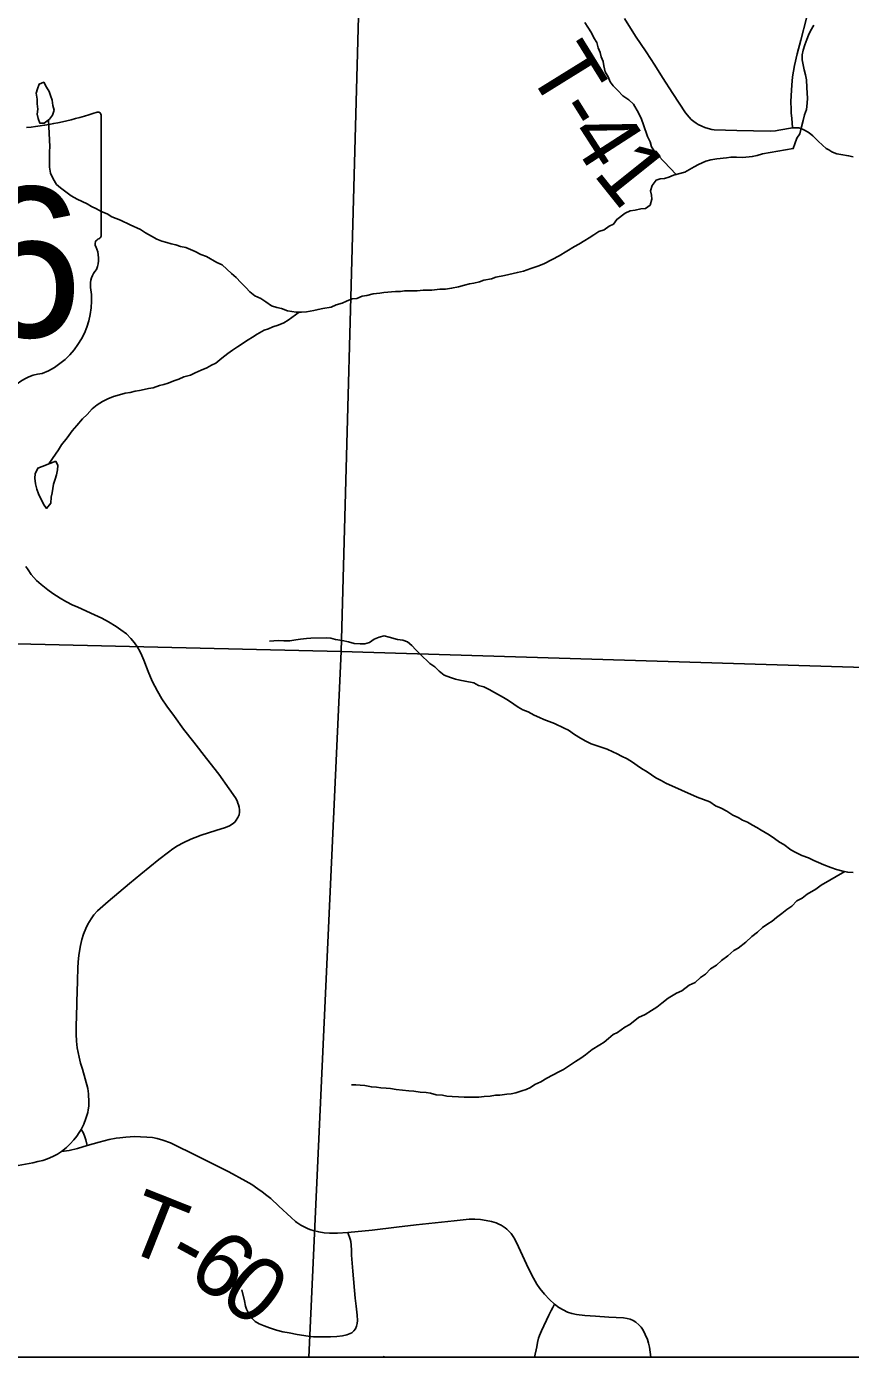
# Model space of a CAD drawing. Extents: x -3.3 to 34, y 0 to 56.8.
# Drawn here: x -1.696 to -0.972, y 28.077 to 29.247 of the extents above; entities that cross this region are included whole.
import ezdxf

# ---------------------------------------------------------------- set-up
doc = ezdxf.new("R2010")
doc.units = 0
for name, color, linetype in [('GM_X_City_Street', 7, 'Continuous'), ('GM_X_Corporation', 7, 'Continuous'), ('GM_X_State_Route', 7, 'Continuous'), ('GM_X_State_Shield', 7, 'Continuous'), ('GM_X_Township_Road', 7, 'Continuous'), ('GM_X_Township_Road_Text', 7, 'Continuous'), ('GT_Project_Soil_Layers', 7, 'Continuous'), ('SH_Data', 7, 'Continuous'), ('SH_Text', 7, 'Continuous')]:
    doc.layers.add(name, color=color, linetype=linetype)

msp = doc.modelspace()

# ---------------------------------------------------------------- linework, layer by layer
at = {"layer": 'GM_X_City_Street'}
for points in [[(-1.4072, 28.1292), (-1.4091, 28.1527), (-1.4103, 28.167), (-1.4105, 28.1714), (-1.4107, 28.1757), (-1.411, 28.1788), (-1.4115, 28.1811), (-1.4136, 28.1867)], [(-1.4485, 28.0957), (-1.4437, 28.0952), (-1.4365, 28.095), (-1.4289, 28.0951), (-1.4232, 28.0955), (-1.4183, 28.0961), (-1.4144, 28.0969), (-1.4116, 28.0979), (-1.4101, 28.0987), (-1.4083, 28.1003), (-1.4069, 28.1021), (-1.4059, 28.1044), (-1.4053, 28.1068), (-1.4051, 28.1095), (-1.4054, 28.1143), (-1.4063, 28.1222), (-1.4072, 28.1292)], [(-1.232, 28.1237), (-1.2335, 28.121), (-1.235, 28.1182), (-1.2368, 28.1143), (-1.2434, 28.1003), (-1.2451, 28.0963), (-1.2459, 28.0938), (-1.2468, 28.0902), (-1.2476, 28.0863), (-1.2494, 28.0771)]]:
    msp.add_lwpolyline(points, dxfattribs=at)
at = {"layer": 'GM_X_Corporation'}
msp.add_lwpolyline([(-3.3039, 33.7379), (-3.3039, 28.0771), (1.5699, 28.0771), (1.5942, 28.7382), (1.6459, 29.8169), (1.6538, 30.0279), (1.685, 30.798), (1.6882, 30.9891), (1.6883, 30.9953), (1.6885, 31.0075), (1.698, 31.5661), (1.7459, 32.363)], dxfattribs=at)
for points in [[(-1.3918, 29.7067), (-1.4193, 28.6974), (-2.4361, 28.7214), (-2.4143, 29.7325)], [(-1.3918, 29.7067), (-0.3862, 29.675), (-0.4137, 28.6668), (-1.4193, 28.6974)], [(-2.4442, 28.0771), (-1.4478, 28.0771), (-1.4193, 28.6974), (-2.4361, 28.7214)], [(-1.4478, 28.0771), (-0.4384, 28.0771), (-0.4137, 28.6668), (-1.4193, 28.6974)]]:
    msp.add_lwpolyline(points, close=True, dxfattribs=at)
at = {"layer": 'GM_X_State_Route'}
for points in [[(-1.6653, 28.258), (-1.6609, 28.2616), (-1.6577, 28.2647), (-1.6543, 28.2683), (-1.6519, 28.2714), (-1.6497, 28.2746), (-1.648, 28.2774), (-1.6457, 28.282), (-1.6438, 28.2869), (-1.6422, 28.2922), (-1.6418, 28.2945), (-1.6413, 28.298), (-1.6411, 28.3014), (-1.6414, 28.3087), (-1.6422, 28.3134), (-1.6469, 28.3305), (-1.6485, 28.3357), (-1.6498, 28.341), (-1.6514, 28.3491), (-1.652, 28.355), (-1.6524, 28.3611), (-1.6523, 28.3701), (-1.6522, 28.3753), (-1.6518, 28.3896), (-1.6513, 28.4076), (-1.6509, 28.42), (-1.6504, 28.428), (-1.6498, 28.4324), (-1.6487, 28.439), (-1.6473, 28.4443), (-1.6459, 28.4489), (-1.6439, 28.4541), (-1.6421, 28.4578), (-1.6392, 28.4625), (-1.6367, 28.4659), (-1.6336, 28.4694), (-1.6243, 28.4776), (-1.6054, 28.4935), (-1.5955, 28.5017), (-1.5796, 28.5146), (-1.5713, 28.5211), (-1.5673, 28.524), (-1.5632, 28.5266), (-1.5582, 28.5294), (-1.5516, 28.5325), (-1.5478, 28.5341), (-1.5426, 28.5361), (-1.5297, 28.54), (-1.521, 28.5428), (-1.5177, 28.5443), (-1.5152, 28.5457), (-1.513, 28.5474), (-1.5116, 28.5492), (-1.5102, 28.5515), (-1.5092, 28.5538), (-1.5088, 28.5563), (-1.5089, 28.5584), (-1.5092, 28.5606), (-1.5097, 28.5627), (-1.5102, 28.5643), (-1.5109, 28.5662), (-1.5123, 28.5688), (-1.5178, 28.5768), (-1.5271, 28.5896), (-1.5377, 28.6034), (-1.549, 28.6177), (-1.5581, 28.6293), (-1.566, 28.6402), (-1.5728, 28.6495), (-1.5772, 28.656), (-1.581, 28.6627), (-1.5856, 28.6715), (-1.589, 28.6799), (-1.5928, 28.6898), (-1.5946, 28.694), (-1.5963, 28.6977), (-1.5985, 28.7014), (-1.6011, 28.7052), (-1.6042, 28.7088), (-1.6082, 28.7129), (-1.6131, 28.7166), (-1.6172, 28.7194), (-1.6241, 28.7236), (-1.6298, 28.7267), (-1.6394, 28.7312), (-1.6516, 28.7366), (-1.6552, 28.7383), (-1.6615, 28.7414), (-1.6664, 28.7443), (-1.6728, 28.7483), (-1.6773, 28.7516), (-1.683, 28.7563), (-1.6871, 28.76), (-1.6918, 28.7652), (-1.6946, 28.7692), (-1.6965, 28.7723)], [(-1.7561, 28.2285), (-1.7529, 28.2308), (-1.7493, 28.2329), (-1.7457, 28.2347), (-1.7412, 28.2367), (-1.7376, 28.2381), (-1.7331, 28.2394), (-1.7225, 28.242), (-1.7098, 28.2445), (-1.6904, 28.2481), (-1.686, 28.2491), (-1.6818, 28.2502), (-1.6775, 28.2517), (-1.6729, 28.2537), (-1.6689, 28.2558), (-1.6653, 28.258)]]:
    msp.add_lwpolyline(points, dxfattribs=at)
at = {"layer": 'GM_X_State_Shield'}
for p, q in [((-1.6305, 29.0635), (-1.6305, 29.1682)), ((-1.6305, 29.0636), (-1.6305, 29.0635))]:
    msp.add_line(p, q, dxfattribs=at)
for centre, radius, start, end in [((-1.7244, 29.4361), 0.2796, 275.8445, 288.9065), ((-1.6334, 29.1687), 0.00294, 351.8621, 97.738), ((-1.6312, 29.0558), 0.00454, 107.944, 210.337), ((-1.6336, 29.0631), 0.00314, 289.6038, 7.7341), ((-1.6601, 29.0426), 0.0273, 340.033, 23.6496), ((-1.62, 29.0197), 0.0198, 136.8065, 186.9296), ((-1.7087, 29.0064), 0.0699, 292.3089, 8.9858), ((-1.6793, 28.9035), 0.0383, 94.4031, 142.5768)]:
    msp.add_arc(centre, radius, start, end, dxfattribs=at)
at = {"layer": 'GM_X_Township_Road'}
for points in [[(-0.9695, 29.1323), (-0.9735, 29.1332), (-0.9802, 29.1343), (-0.9838, 29.135), (-0.9861, 29.1357), (-0.9882, 29.1367), (-0.9908, 29.1383), (-0.993, 29.1397), (-0.9965, 29.1425), (-1.0003, 29.1459), (-1.002, 29.1477), (-1.005, 29.1507), (-1.0082, 29.1534), (-1.0115, 29.1555), (-1.014, 29.1567), (-1.0171, 29.1576), (-1.0195, 29.1578), (-1.0227, 29.1577), (-1.0347, 29.1556), (-1.0378, 29.155), (-1.0424, 29.1547), (-1.0717, 29.1553), (-1.0916, 29.1561), (-1.0937, 29.1564), (-1.0968, 29.1571), (-1.0999, 29.158), (-1.1024, 29.1591), (-1.1057, 29.1607), (-1.1075, 29.1619), (-1.1094, 29.1632), (-1.1117, 29.1651), (-1.1135, 29.1671), (-1.1167, 29.1709), (-1.1278, 29.1878), (-1.1369, 29.202), (-1.1438, 29.2127), (-1.1514, 29.2246), (-1.1606, 29.2384), (-1.1704, 29.2538)], [(-1.0227, 29.1577), (-1.0234, 29.1662), (-1.0238, 29.1705), (-1.024, 29.1737), (-1.0241, 29.1809), (-1.0237, 29.1908), (-1.0233, 29.1952), (-1.0226, 29.2026), (-1.0209, 29.2125), (-1.0185, 29.2229), (-1.0154, 29.2347), (-1.0104, 29.254)], [(-1.6653, 28.258), (-1.6586, 28.2589), (-1.6513, 28.2606), (-1.6427, 28.2634), (-1.6323, 28.2663), (-1.6233, 28.2685), (-1.6173, 28.2696), (-1.6141, 28.2701), (-1.6088, 28.2707), (-1.6011, 28.2711), (-1.5958, 28.271), (-1.5903, 28.2707), (-1.5853, 28.2702), (-1.5813, 28.2694), (-1.5762, 28.268), (-1.5696, 28.2655), (-1.5636, 28.2627), (-1.5511, 28.2565), (-1.5359, 28.2489), (-1.5183, 28.2401), (-1.5031, 28.2319), (-1.498, 28.2289), (-1.4926, 28.2253), (-1.4888, 28.2226), (-1.4849, 28.2194), (-1.4814, 28.2166), (-1.4742, 28.2101), (-1.4635, 28.1999), (-1.4597, 28.1966), (-1.4583, 28.1956), (-1.455, 28.1934), (-1.4527, 28.1921), (-1.4484, 28.1901), (-1.4462, 28.1893)], [(-1.6427, 28.2634), (-1.6439, 28.2684), (-1.645, 28.2717), (-1.6463, 28.2746), (-1.648, 28.2774)], [(-1.7561, 28.2285), (-1.7529, 28.2308), (-1.7493, 28.2329), (-1.7457, 28.2347), (-1.7412, 28.2367), (-1.7376, 28.2381), (-1.7331, 28.2394), (-1.7225, 28.242), (-1.7098, 28.2445), (-1.6904, 28.2481), (-1.686, 28.2491), (-1.6818, 28.2502), (-1.6775, 28.2517), (-1.6729, 28.2537), (-1.6689, 28.2558), (-1.6653, 28.258)], [(-1.4462, 28.1893), (-1.4442, 28.1885), (-1.4392, 28.1873), (-1.4345, 28.1866), (-1.4296, 28.1862), (-1.4227, 28.1861), (-1.4136, 28.1867), (-1.3921, 28.189), (-1.3707, 28.1915), (-1.3534, 28.1935), (-1.3368, 28.1954), (-1.3202, 28.1972), (-1.3069, 28.1984), (-1.3021, 28.1986), (-1.297, 28.1983), (-1.292, 28.1975), (-1.2872, 28.1964), (-1.2832, 28.1953), (-1.2808, 28.1942), (-1.2789, 28.1933), (-1.2754, 28.191), (-1.2738, 28.1897), (-1.2715, 28.1875), (-1.2699, 28.1858), (-1.2682, 28.1834), (-1.2668, 28.1811), (-1.2635, 28.1742), (-1.2565, 28.159), (-1.2537, 28.1527), (-1.2505, 28.1466), (-1.2475, 28.1415), (-1.2449, 28.1377), (-1.2408, 28.1326), (-1.2363, 28.1278), (-1.232, 28.1237), (-1.2282, 28.121), (-1.2244, 28.1188), (-1.2204, 28.1169), (-1.2167, 28.1156), (-1.2126, 28.1148), (-1.2053, 28.1139), (-1.1958, 28.1133), (-1.1842, 28.1125), (-1.1714, 28.1117), (-1.1681, 28.1113), (-1.1654, 28.1105), (-1.1629, 28.1095), (-1.1604, 28.1079), (-1.1578, 28.1056), (-1.1557, 28.1035), (-1.154, 28.101), (-1.1521, 28.0971), (-1.1503, 28.0929), (-1.1492, 28.0895), (-1.1484, 28.0861), (-1.1478, 28.0817), (-1.1474, 28.0771)], [(-1.5068, 28.1365), (-1.5045, 28.1269), (-1.5034, 28.1222), (-1.5026, 28.1195), (-1.5016, 28.117), (-1.5001, 28.1143), (-1.4978, 28.1113), (-1.4949, 28.1085), (-1.4916, 28.1066), (-1.487, 28.1048), (-1.4823, 28.1031), (-1.4762, 28.101), (-1.4707, 28.0995), (-1.4651, 28.0985), (-1.4581, 28.0971), (-1.4485, 28.0957)]]:
    msp.add_lwpolyline(points, dxfattribs=at)
at = {"layer": 'GT_Project_Soil_Layers'}
for points in [[(-1.2053, 29.2504), (-1.2026, 29.2462), (-1.1995, 29.2413), (-1.1975, 29.2368), (-1.1948, 29.2327), (-1.1936, 29.2281), (-1.1917, 29.224), (-1.1909, 29.2202), (-1.1893, 29.216), (-1.1885, 29.2123), (-1.1873, 29.207), (-1.1849, 29.2025), (-1.183, 29.1983), (-1.1803, 29.1945), (-1.1764, 29.1904), (-1.1718, 29.1859)], [(-1.0039, 29.2479), (-1.0069, 29.2429), (-1.0087, 29.2391), (-1.0102, 29.2353), (-1.012, 29.2307), (-1.0135, 29.2261), (-1.0142, 29.222), (-1.0141, 29.2174), (-1.0133, 29.2132), (-1.0125, 29.2087), (-1.0113, 29.2042), (-1.0105, 29.2)], [(-1.6803, 29.1618), (-1.6842, 29.1617), (-1.6857, 29.1658), (-1.6866, 29.1696), (-1.6862, 29.1742), (-1.6867, 29.1787), (-1.6867, 29.1829), (-1.6876, 29.1882), (-1.6865, 29.192), (-1.685, 29.1962), (-1.6809, 29.1978), (-1.6785, 29.1936), (-1.6762, 29.1898), (-1.675, 29.1861), (-1.6734, 29.1819), (-1.673, 29.1774), (-1.6718, 29.1732), (-1.6733, 29.169), (-1.6759, 29.1652), (-1.6804, 29.1617)], [(-1.0105, 29.2), (-1.01, 29.1932), (-1.0099, 29.1883), (-1.0095, 29.1837), (-1.0098, 29.1795), (-1.0105, 29.1738), (-1.0123, 29.1692), (-1.0134, 29.1643), (-1.0148, 29.1586), (-1.0163, 29.1525), (-1.0189, 29.1487), (-1.0207, 29.1437), (-1.0221, 29.1395), (-1.049, 29.135), (-1.0539, 29.1334), (-1.0581, 29.1325), (-1.0664, 29.1317), (-1.0721, 29.132), (-1.077, 29.1319), (-1.0808, 29.1315), (-1.0892, 29.1306), (-1.0945, 29.1297), (-1.099, 29.1285), (-1.1054, 29.1254), (-1.1092, 29.1235), (-1.1174, 29.1188), (-1.1273, 29.116), (-1.1314, 29.1144), (-1.1352, 29.1132), (-1.139, 29.1128), (-1.1427, 29.1116), (-1.1461, 29.107), (-1.1476, 29.1024), (-1.1467, 29.0986), (-1.1463, 29.0949), (-1.1478, 29.0899), (-1.1519, 29.0868), (-1.1561, 29.0864), (-1.161, 29.0855), (-1.1655, 29.0847), (-1.1697, 29.0828), (-1.1772, 29.0773), (-1.1802, 29.0731), (-1.1839, 29.0712), (-1.1884, 29.0681), (-1.193, 29.0665), (-1.1975, 29.0638), (-1.2016, 29.0611), (-1.2054, 29.0587), (-1.2106, 29.0556), (-1.2144, 29.0533), (-1.2279, 29.0451), (-1.2407, 29.0385), (-1.2456, 29.0365), (-1.2528, 29.0342), (-1.2592, 29.0318), (-1.2645, 29.0306), (-1.2759, 29.0278), (-1.2834, 29.0265), (-1.2872, 29.0249), (-1.294, 29.0237), (-1.2978, 29.0225), (-1.3027, 29.0213), (-1.3065, 29.0205), (-1.311, 29.0193), (-1.3163, 29.0181), (-1.3224, 29.0168), (-1.3277, 29.016), (-1.3326, 29.0159), (-1.3398, 29.0151), (-1.3474, 29.015), (-1.3527, 29.0145), (-1.3637, 29.0144), (-1.3674, 29.0139), (-1.3716, 29.0139), (-1.3818, 29.013), (-1.3856, 29.0125), (-1.3913, 29.0117), (-1.397, 29.0105), (-1.4011, 29.0097), (-1.4057, 29.0077), (-1.4098, 29.0073), (-1.4147, 29.0053), (-1.4185, 29.0037), (-1.4238, 29.0021), (-1.4283, 29.0002), (-1.4355, 28.9989), (-1.4397, 28.9981), (-1.4434, 28.9973), (-1.4499, 28.9961), (-1.4544, 28.9956), (-1.459, 28.9956), (-1.4666, 28.997), (-1.4719, 28.9988), (-1.4761, 28.9999), (-1.4807, 29.0013), (-1.4856, 29.0047), (-1.4902, 29.0077), (-1.4952, 29.0102), (-1.4998, 29.0136), (-1.5032, 29.0173)], [(-1.1718, 29.1859), (-1.1665, 29.1822), (-1.1626, 29.1785), (-1.158, 29.171), (-1.1556, 29.1653), (-1.1536, 29.1604), (-1.1501, 29.1502), (-1.1478, 29.1453), (-1.1466, 29.1411), (-1.1442, 29.1374), (-1.1408, 29.1333), (-1.1249, 29.1167)], [(-1.5032, 29.0173), (-1.5075, 29.0218), (-1.5117, 29.0263), (-1.5159, 29.0297), (-1.5198, 29.0334), (-1.524, 29.0372), (-1.5286, 29.0394), (-1.5377, 29.0446), (-1.5427, 29.0464), (-1.5477, 29.049), (-1.5561, 29.0526), (-1.5606, 29.0533), (-1.5648, 29.0548), (-1.569, 29.0559), (-1.5728, 29.057), (-1.577, 29.058), (-1.5816, 29.0599), (-1.5861, 29.0625), (-1.5915, 29.0654), (-1.5957, 29.0684), (-1.6049, 29.0725), (-1.6133, 29.0765), (-1.6209, 29.0794), (-1.6251, 29.082), (-1.6304, 29.0842), (-1.6346, 29.0865), (-1.6388, 29.0887), (-1.6426, 29.0909), (-1.6472, 29.0931), (-1.6514, 29.095), (-1.6568, 29.0979), (-1.6614, 29.1016), (-1.666, 29.105), (-1.6698, 29.108), (-1.6725, 29.1129), (-1.6749, 29.1178), (-1.6757, 29.1231), (-1.6759, 29.1367), (-1.6756, 29.1413), (-1.6768, 29.1645)], [(-1.4563, 28.9956), (-1.4661, 28.9886), (-1.4698, 28.9863), (-1.4747, 28.9843), (-1.4796, 28.9828), (-1.4834, 28.9812), (-1.4872, 28.98), (-1.4932, 28.9765), (-1.4974, 28.9738), (-1.5011, 28.9715), (-1.5105, 28.9653), (-1.515, 28.9622), (-1.5192, 28.9594), (-1.5244, 28.9552), (-1.5297, 28.9509), (-1.5334, 28.949), (-1.5376, 28.9467), (-1.5425, 28.9447), (-1.5477, 28.9423), (-1.5519, 28.9404), (-1.5576, 28.9388), (-1.5621, 28.9368), (-1.5666, 28.9353), (-1.5715, 28.9333), (-1.5753, 28.9321), (-1.5791, 28.9313), (-1.5847, 28.9293), (-1.5889, 28.9285), (-1.5927, 28.9277), (-1.5968, 28.9269), (-1.6006, 28.9264), (-1.6048, 28.9252), (-1.6093, 28.9244), (-1.6142, 28.9232), (-1.6195, 28.9216), (-1.6244, 28.9196), (-1.6293, 28.9173), (-1.6338, 28.9142), (-1.6383, 28.9107), (-1.6428, 28.9057), (-1.6469, 28.9019), (-1.6518, 28.8961), (-1.6559, 28.8915), (-1.6604, 28.8854), (-1.6652, 28.8792), (-1.6678, 28.8747), (-1.6704, 28.8708), (-1.6764, 28.8624)], [(-1.6703, 28.8648), (-1.6824, 28.86), (-1.6862, 28.8585), (-1.6884, 28.8535), (-1.6887, 28.8497), (-1.6882, 28.8448), (-1.687, 28.8402), (-1.6855, 28.8361), (-1.6812, 28.827), (-1.6785, 28.8233), (-1.6747, 28.8279), (-1.6744, 28.8332), (-1.6734, 28.837), (-1.673, 28.8408), (-1.6723, 28.8446), (-1.6709, 28.8488), (-1.6698, 28.8526), (-1.6687, 28.8572), (-1.6684, 28.861), (-1.6703, 28.8648)], [(-1.4824, 28.7065), (-1.4786, 28.7069), (-1.4744, 28.707), (-1.4699, 28.7067), (-1.4646, 28.7067), (-1.4593, 28.7076), (-1.4551, 28.7084), (-1.4498, 28.7088), (-1.446, 28.7093), (-1.4324, 28.7095), (-1.4286, 28.7091), (-1.4244, 28.7081), (-1.4187, 28.707), (-1.413, 28.7059), (-1.408, 28.7045), (-1.4027, 28.7042), (-1.3985, 28.7043), (-1.3944, 28.7054), (-1.3903, 28.7082), (-1.3861, 28.7101), (-1.3816, 28.7113), (-1.3774, 28.7102), (-1.3698, 28.7081), (-1.3652, 28.7074), (-1.361, 28.7059), (-1.3572, 28.7026), (-1.3537, 28.6988), (-1.3499, 28.6951), (-1.3414, 28.6868), (-1.3372, 28.6839), (-1.3334, 28.6801), (-1.3288, 28.6768), (-1.3234, 28.6746), (-1.3189, 28.6731), (-1.3151, 28.6724), (-1.3105, 28.6713), (-1.3029, 28.6699), (-1.2987, 28.6677), (-1.2941, 28.6663), (-1.2895, 28.6641), (-1.2846, 28.6615), (-1.2769, 28.657), (-1.2724, 28.6544), (-1.2678, 28.6511), (-1.2639, 28.6485), (-1.2597, 28.6463), (-1.2551, 28.6444), (-1.2498, 28.6415), (-1.2452, 28.6396), (-1.2414, 28.6378), (-1.2365, 28.636), (-1.2319, 28.6341), (-1.2235, 28.6301), (-1.2197, 28.6282), (-1.2143, 28.6245), (-1.209, 28.6212), (-1.2044, 28.6186), (-1.1998, 28.6164), (-1.1952, 28.6149), (-1.1857, 28.6116), (-1.1807, 28.6094), (-1.1769, 28.6076), (-1.1731, 28.6054), (-1.1681, 28.6032), (-1.1635, 28.6002), (-1.1593, 28.5972), (-1.1555, 28.5946), (-1.1505, 28.5917), (-1.1429, 28.5865), (-1.1383, 28.5842), (-1.1341, 28.5816)], [(-1.1341, 28.5816), (-1.1064, 28.5694), (-1.1011, 28.5675), (-1.0954, 28.5653), (-1.0904, 28.5619), (-1.0854, 28.5597), (-1.0804, 28.5571), (-1.0751, 28.5537), (-1.0705, 28.5515), (-1.0666, 28.5492), (-1.0624, 28.5474), (-1.0578, 28.5448), (-1.054, 28.5429), (-1.0502, 28.5403), (-1.0433, 28.5362), (-1.0387, 28.5332), (-1.0341, 28.5298), (-1.0303, 28.5279), (-1.0241, 28.5231), (-1.0203, 28.5212), (-1.0146, 28.5182), (-1.0088, 28.516), (-1.0039, 28.5138), (-1, 28.5119), (-0.9951, 28.5101), (-0.9889, 28.5075), (-0.984, 28.506), (-0.9786, 28.5045), (-0.9741, 28.5034), (-0.9695, 28.5031)], [(-1.4104, 28.3165), (-1.4066, 28.3166), (-1.4028, 28.3162), (-1.3986, 28.3159), (-1.3928, 28.3148), (-1.3883, 28.3145), (-1.3845, 28.3141), (-1.3799, 28.3138), (-1.3761, 28.3135), (-1.3711, 28.3124), (-1.3654, 28.312), (-1.3601, 28.3113), (-1.3555, 28.311), (-1.3501, 28.3103), (-1.3448, 28.31), (-1.341, 28.3092), (-1.336, 28.3078), (-1.3303, 28.3075), (-1.3265, 28.3067), (-1.3219, 28.3064), (-1.3162, 28.3061), (-1.3113, 28.3057), (-1.2983, 28.3059), (-1.2937, 28.3063), (-1.2884, 28.3067), (-1.2838, 28.3075), (-1.28, 28.3076), (-1.2739, 28.3084), (-1.2701, 28.3088), (-1.266, 28.3096), (-1.2606, 28.3112), (-1.2568, 28.3124), (-1.2531, 28.3143), (-1.2493, 28.317), (-1.244, 28.3193), (-1.2387, 28.3224), (-1.228, 28.3279), (-1.2239, 28.3302), (-1.2136, 28.3371), (-1.2087, 28.3399), (-1.2046, 28.3429), (-1.1989, 28.3476), (-1.1921, 28.3518), (-1.1883, 28.3541), (-1.1845, 28.3572), (-1.1803, 28.3607), (-1.1766, 28.3626), (-1.1701, 28.3672), (-1.1656, 28.3696), (-1.158, 28.3757), (-1.1523, 28.3784), (-1.1466, 28.3819), (-1.1421, 28.385), (-1.1376, 28.3885), (-1.1319, 28.3927), (-1.1247, 28.3973), (-1.1201, 28.3993), (-1.1137, 28.4043), (-1.1084, 28.4066), (-1.1035, 28.4109), (-1.0993, 28.414), (-1.0948, 28.4186), (-1.0895, 28.4217), (-1.085, 28.4259), (-1.0797, 28.4301), (-1.0744, 28.4347), (-1.0706, 28.4367), (-1.0638, 28.4421), (-1.0585, 28.4471), (-1.0536, 28.4509), (-1.049, 28.4548), (-1.0445, 28.4582), (-1.0407, 28.4606), (-1.0369, 28.4636), (-1.032, 28.4671), (-1.0278, 28.4706), (-1.0233, 28.4737), (-1.0188, 28.4783), (-1.0142, 28.4806), (-1.0097, 28.4841), (-1.0021, 28.4887), (-0.9976, 28.4922), (-0.9767, 28.5041)]]:
    msp.add_lwpolyline(points, dxfattribs=at)
at = {"layer": 'SH_Data'}
msp.add_line((-3.3039, 28.0771), (3.4961, 28.0771), dxfattribs=at)
at = {"layer": 'SH_Text'}
msp.add_lwpolyline([(-1.3827, 28.0771), (-1.3819, 28.0777), (-1.3816, 28.0771)], dxfattribs=at)

# ---------------------------------------------------------------- texts
at = {"layer": 'GM_X_State_Shield'}
msp.add_text('26', height=0.13184, dxfattribs=at).set_placement((-1.8426, 28.9738))
at = {"layer": 'GM_X_Township_Road_Text'}
for s, rotation, p in [('T', 301.7844, (-1.2568, 29.2088)), ('-', 301.9826, (-1.2343, 29.1725)), ('4', 302.8423, (-1.2215, 29.1519)), ('1', 308.6684, (-1.1988, 29.1174)), ('T', 338.3243, (-1.6133, 28.1732)), ('-', 331.4693, (-1.5754, 28.1583)), ('6', 323.4517, (-1.5567, 28.1483)), ('0', 322.1424, (-1.5288, 28.1276))]:
    msp.add_text(s, height=0.0568, rotation=rotation, dxfattribs=at).set_placement(p)

doc.saveas('drawing.dxf')
